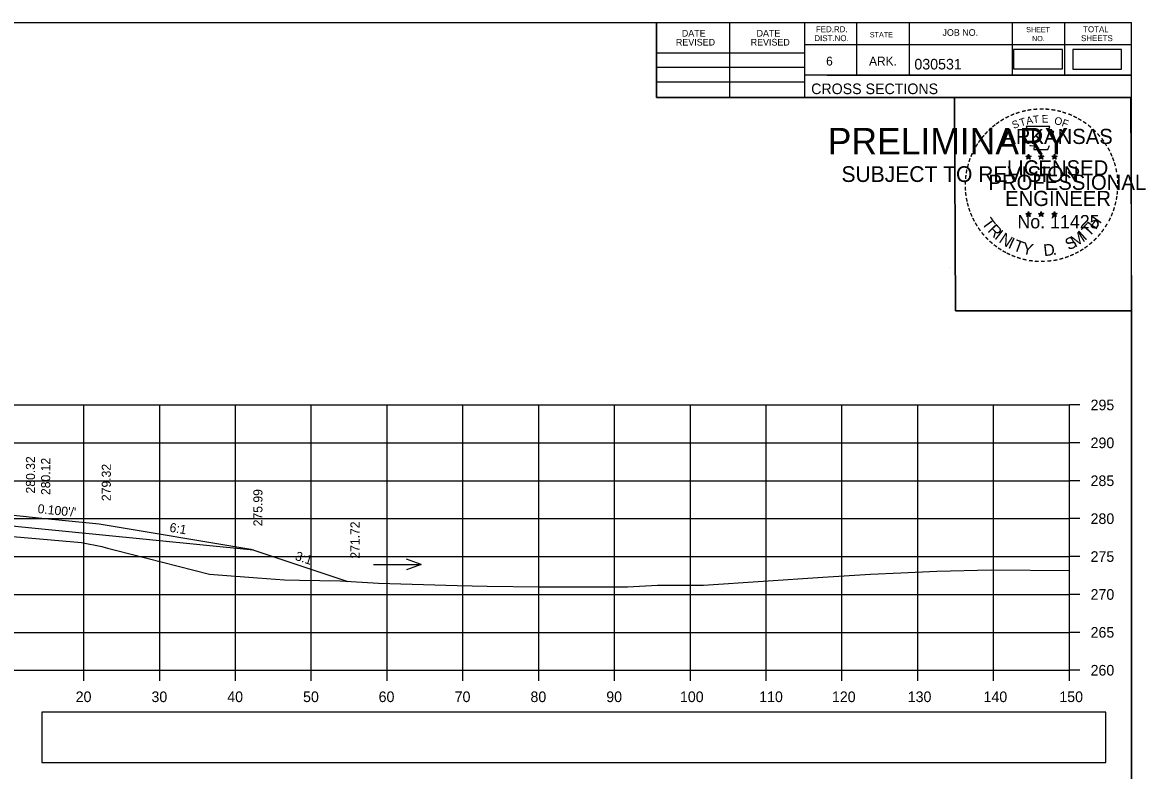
# Model space of a CAD drawing. Extents: x 285 to 4233, y -659 to 3710.
# Drawn here: x 2571.4 to 2719.6, y -19.8 to 78.9 of the extents above; entities that cross this region are included whole.
import ezdxf

# ---------------------------------------------------------------- set-up
doc = ezdxf.new("R2010")
doc.units = 0
for name, color, linetype in [('R_Alt Surface', 7, 'Continuous'), ('R_Axis', 7, 'Continuous'), ('R_Axis Annot', 7, 'Continuous'), ('R_Border', 7, 'Continuous'), ('R_Border PE', 7, 'Continuous'), ('R_Border Prem', 7, 'Continuous'), ('R_Exist Surface', 7, 'Continuous'), ('R_Fin Surface', 7, 'Continuous'), ('R_Grid', 7, 'Continuous'), ('R_No Plot', 7, 'Continuous'), ('R_Water Annot', 7, 'Continuous'), ('R_Xsect Elev', 7, 'Continuous'), ('R_Xsect Slope', 7, 'Continuous')]:
    doc.layers.add(name, color=color, linetype=linetype)

msp = doc.modelspace()

# ---------------------------------------------------------------- linework, layer by layer
at = {"layer": 'R_Alt Surface'}
msp.add_lwpolyline([(2514.93, 15.58), (2535.5, 15.99), (2573.5, 12.19), (2581.5, 11.39), (2601.86, 9.35)], dxfattribs=at)
at = {"layer": 'R_Axis'}
for p, q in [((2709.5, -6.52), (2709.5, 28.48)), ((2710.9, 28.48), (2709.5, 28.48)), ((2710.9, 23.48), (2709.5, 23.48)), ((2710.9, 18.48), (2709.5, 18.48)), ((2710.9, 13.48), (2709.5, 13.48)), ((2710.9, 8.48), (2709.5, 8.48)), ((2710.9, 3.48), (2709.5, 3.48)), ((2710.9, -1.52), (2709.5, -1.52)), ((2409.5, -6.52), (2709.5, -6.52)), ((2579.5, -7.92), (2579.5, -6.52)), ((2589.5, -7.92), (2589.5, -6.52)), ((2599.5, -7.92), (2599.5, -6.52)), ((2609.5, -7.92), (2609.5, -6.52)), ((2619.5, -7.92), (2619.5, -6.52)), ((2629.5, -7.92), (2629.5, -6.52)), ((2639.5, -7.92), (2639.5, -6.52)), ((2649.5, -7.92), (2649.5, -6.52)), ((2659.5, -7.92), (2659.5, -6.52)), ((2669.5, -7.92), (2669.5, -6.52)), ((2679.5, -7.92), (2679.5, -6.52)), ((2689.5, -7.92), (2689.5, -6.52)), ((2699.5, -7.92), (2699.5, -6.52)), ((2709.5, -7.92), (2709.5, -6.52)), ((2710.9, -6.52), (2709.5, -6.52))]:
    msp.add_line(p, q, dxfattribs=at)
at = {"layer": 'R_Axis Annot'}
for points in [[(2702.12, 72.81), (2708.58, 72.81), (2708.58, 75.37), (2702.12, 75.37)], [(2709.94, 72.8), (2716.4, 72.8), (2716.4, 75.36), (2709.94, 75.36)], [(2573.96, -18.71), (2714.32, -18.71), (2714.32, -12.06), (2573.96, -12.06)]]:
    msp.add_lwpolyline(points, close=True, dxfattribs=at)
at = {"layer": 'R_Border'}
for p, q in [((2401.5, 78.94), (2717.68, 78.94)), ((2655.04, 69.06), (2655.04, 78.94)), ((2664.72, 69.06), (2664.72, 78.94)), ((2674.58, 78.94), (2674.58, 69.06)), ((2681.42, 78.94), (2681.42, 72)), ((2688.36, 78.94), (2688.36, 72)), ((2701.94, 78.94), (2701.94, 72)), ((2708.88, 78.94), (2708.88, 72)), ((2717.68, -126.52), (2717.68, 78.94)), ((2717.68, 76), (2674.58, 76)), ((2717.68, 76.02), (2717.68, 76.02)), ((2655.04, 74.92), (2674.58, 74.92)), ((2655.04, 73.06), (2674.58, 73.06)), ((2655.04, 71.12), (2674.58, 71.12)), ((2717.68, 72), (2674.58, 72)), ((2677.54, 72), (2717.68, 72)), ((2717.68, 69.06), (2655.04, 69.06))]:
    msp.add_line(p, q, dxfattribs=at)
at = {"layer": 'R_Border PE'}
for p, q in [((2703.77, 61.32), (2704.11, 61.21)), ((2703.77, 61.32), (2704.02, 61.27)), ((2703.77, 61.32), (2704, 61.2)), ((2703.9, 60.91), (2704.11, 61.21)), ((2703.9, 60.91), (2704.02, 61.16)), ((2703.9, 60.91), (2704.11, 61.13)), ((2704.11, 61.57), (2704.07, 61.32)), ((2704.11, 61.21), (2704.11, 61.57)), ((2704.11, 61.57), (2704.16, 61.32)), ((2704.46, 61.32), (2704.11, 61.21)), ((2704.33, 60.91), (2704.11, 61.21)), ((2704.33, 60.91), (2704.11, 61.13)), ((2704.46, 61.32), (2704.18, 61.27)), ((2704.33, 60.91), (2704.19, 61.2)), ((2704.46, 61.32), (2704.26, 61.22)), ((2705.44, 61.32), (2705.78, 61.21)), ((2705.44, 61.32), (2705.69, 61.27)), ((2705.44, 61.32), (2705.67, 61.2)), ((2705.57, 60.91), (2705.78, 61.21)), ((2705.57, 60.91), (2705.69, 61.16)), ((2705.57, 60.91), (2705.78, 61.13)), ((2705.78, 61.57), (2705.74, 61.32)), ((2705.78, 61.21), (2705.78, 61.57)), ((2705.78, 61.57), (2705.83, 61.32)), ((2706.13, 61.32), (2705.78, 61.21)), ((2706, 60.91), (2705.78, 61.21)), ((2706, 60.91), (2705.78, 61.13)), ((2706.13, 61.32), (2705.85, 61.27)), ((2706, 60.91), (2705.86, 61.2)), ((2706.13, 61.32), (2705.93, 61.22)), ((2707.2, 61.31), (2707.55, 61.2)), ((2707.2, 61.31), (2707.45, 61.26)), ((2707.2, 61.31), (2707.44, 61.19)), ((2707.33, 60.9), (2707.55, 61.2)), ((2707.33, 60.9), (2707.46, 61.14)), ((2707.33, 60.9), (2707.55, 61.12)), ((2707.55, 61.56), (2707.51, 61.31)), ((2707.55, 61.2), (2707.55, 61.56)), ((2707.55, 61.56), (2707.6, 61.31)), ((2707.9, 61.31), (2707.55, 61.2)), ((2707.76, 60.9), (2707.55, 61.2)), ((2707.76, 60.9), (2707.55, 61.11)), ((2707.9, 61.31), (2707.61, 61.26)), ((2707.76, 60.9), (2707.62, 61.19)), ((2707.9, 61.31), (2707.69, 61.21)), ((2703.76, 53.75), (2704.11, 53.64)), ((2703.76, 53.75), (2704.01, 53.7)), ((2703.76, 53.75), (2704, 53.62)), ((2703.89, 53.34), (2704.11, 53.64)), ((2703.89, 53.34), (2704.02, 53.58)), ((2703.89, 53.34), (2704.11, 53.56)), ((2704.11, 54), (2704.07, 53.75)), ((2704.11, 53.64), (2704.11, 54)), ((2704.11, 54), (2704.16, 53.75)), ((2704.46, 53.75), (2704.11, 53.64)), ((2704.32, 53.34), (2704.11, 53.64)), ((2704.32, 53.34), (2704.11, 53.55)), ((2704.46, 53.75), (2704.17, 53.7)), ((2704.32, 53.34), (2704.19, 53.63)), ((2704.46, 53.75), (2704.25, 53.64)), ((2705.43, 53.75), (2705.78, 53.64)), ((2705.43, 53.75), (2705.68, 53.7)), ((2705.43, 53.75), (2705.67, 53.62)), ((2705.56, 53.34), (2705.78, 53.64)), ((2705.56, 53.34), (2705.69, 53.58)), ((2705.56, 53.34), (2705.78, 53.56)), ((2705.78, 54), (2705.74, 53.75)), ((2705.78, 53.64), (2705.78, 54)), ((2705.78, 54), (2705.83, 53.75)), ((2706.13, 53.75), (2705.78, 53.64)), ((2705.99, 53.34), (2705.78, 53.64)), ((2705.99, 53.34), (2705.78, 53.55)), ((2706.13, 53.75), (2705.84, 53.7)), ((2705.99, 53.34), (2705.86, 53.63)), ((2706.13, 53.75), (2705.92, 53.64)), ((2707.2, 53.74), (2707.55, 53.63)), ((2707.2, 53.74), (2707.45, 53.69)), ((2707.2, 53.74), (2707.43, 53.61)), ((2707.33, 53.33), (2707.55, 53.63)), ((2707.33, 53.33), (2707.46, 53.57)), ((2707.33, 53.33), (2707.54, 53.55)), ((2707.55, 53.99), (2707.51, 53.74)), ((2707.76, 53.33), (2707.54, 53.54)), ((2707.55, 53.63), (2707.55, 53.99)), ((2707.55, 53.99), (2707.6, 53.74)), ((2707.89, 53.74), (2707.55, 53.63)), ((2707.76, 53.33), (2707.55, 53.63)), ((2707.89, 53.74), (2707.61, 53.69)), ((2707.76, 53.33), (2707.62, 53.62)), ((2707.89, 53.74), (2707.69, 53.63))]:
    msp.add_line(p, q, dxfattribs=at)
for points in [[(2703.81, 65.2), (2704.08, 64.37)], [(2707.32, 64.28), (2707.46, 64.56), (2706.77, 64.54), (2706.92, 65.2), (2703.81, 65.2)], [(2704.3, 62.77), (2704.3, 62.69), (2704.86, 62.67), (2704.81, 62.2), (2706.68, 62.2), (2706.88, 62.73)], [(2704.11, 61.57), (2704.33, 60.91), (2703.77, 61.32), (2704.46, 61.32), (2703.9, 60.91), (2704.11, 61.57)], [(2705.78, 61.57), (2706, 60.91), (2705.44, 61.32), (2706.13, 61.32), (2705.57, 60.91), (2705.78, 61.57)], [(2707.55, 61.56), (2707.76, 60.9), (2707.2, 61.31), (2707.9, 61.31), (2707.33, 60.9), (2707.55, 61.56)], [(2704.11, 54), (2704.32, 53.34), (2703.76, 53.75), (2704.46, 53.75), (2703.89, 53.34), (2704.11, 54)], [(2705.78, 54), (2705.99, 53.34), (2705.43, 53.75), (2706.13, 53.75), (2705.56, 53.34), (2705.78, 54)], [(2707.55, 53.99), (2707.76, 53.33), (2707.2, 53.74), (2707.89, 53.74), (2707.33, 53.33), (2707.55, 53.99)]]:
    msp.add_lwpolyline(points, dxfattribs=at)
for centre, radius in [((2704.11, 61.21), 0.172), ((2704.11, 61.21), 0.145), ((2704.11, 61.21), 0.116), ((2704.11, 61.21), 0.0991), ((2704.11, 61.21), 0.0747), ((2704.11, 61.21), 0.0495), ((2704.11, 61.21), 0.0296), ((2705.78, 61.21), 0.172), ((2705.78, 61.21), 0.145), ((2705.78, 61.21), 0.116), ((2705.78, 61.21), 0.0991), ((2705.78, 61.21), 0.0747), ((2705.78, 61.21), 0.0495), ((2705.78, 61.21), 0.0296), ((2707.55, 61.2), 0.172), ((2707.55, 61.2), 0.145), ((2707.55, 61.2), 0.116), ((2707.55, 61.2), 0.0991), ((2707.55, 61.2), 0.0747), ((2707.55, 61.2), 0.0495), ((2707.55, 61.2), 0.0296), ((2704.11, 53.63), 0.172), ((2704.11, 53.63), 0.145), ((2704.11, 53.63), 0.116), ((2704.11, 53.63), 0.0991), ((2704.11, 53.63), 0.0747), ((2704.11, 53.63), 0.0495), ((2704.11, 53.63), 0.0296), ((2705.78, 53.63), 0.172), ((2705.78, 53.63), 0.145), ((2705.78, 53.63), 0.116), ((2705.78, 53.63), 0.0991), ((2705.78, 53.63), 0.0747), ((2705.78, 53.63), 0.0495), ((2705.78, 53.63), 0.0296), ((2707.55, 53.62), 0.172), ((2707.55, 53.62), 0.145), ((2707.55, 53.62), 0.116), ((2707.55, 53.62), 0.0991), ((2707.55, 53.62), 0.0747), ((2707.55, 53.62), 0.0495), ((2707.55, 53.62), 0.0296)]:
    msp.add_circle(centre, radius, dxfattribs=at)
at = {"layer": 'R_Exist Surface'}
msp.add_lwpolyline([(2568.57, 11.24), (2574.18, 10.77), (2579.2, 10.35), (2581.88, 9.79), (2582, 9.77), (2582.63, 9.6), (2583.65, 9.34), (2596.08, 6.17), (2602.41, 5.68), (2605.94, 5.42), (2607.96, 5.37), (2613.32, 5.26), (2618.36, 4.95), (2628.76, 4.67), (2632.68, 4.59), (2639.62, 4.48), (2644.41, 4.48), (2651.2, 4.48), (2655.18, 4.7), (2661.22, 4.71), (2676.96, 5.77), (2683.26, 6.15), (2687.27, 6.33), (2692.03, 6.55), (2699.2, 6.72), (2709.5, 6.66)], dxfattribs=at)
at = {"layer": 'R_Fin Surface'}
msp.add_lwpolyline([(2485.98, 7.5), (2505.5, 14), (2529.5, 18), (2535.5, 17.4), (2547.5, 16.2), (2571.5, 13.8), (2573.5, 13.6), (2581.5, 12.8), (2601.5, 9.47), (2614.31, 5.2)], dxfattribs=at)
at = {"layer": 'R_Grid'}
for p, q in [((2409.5, 28.48), (2709.5, 28.48)), ((2579.5, -6.52), (2579.5, 28.48)), ((2589.5, -6.52), (2589.5, 28.48)), ((2599.5, -6.52), (2599.5, 28.48)), ((2609.5, -6.52), (2609.5, 28.48)), ((2619.5, -6.52), (2619.5, 28.48)), ((2629.5, -6.52), (2629.5, 28.48)), ((2639.5, -6.52), (2639.5, 28.48)), ((2649.5, -6.52), (2649.5, 28.48)), ((2659.5, -6.52), (2659.5, 28.48)), ((2669.5, -6.52), (2669.5, 28.48)), ((2679.5, -6.52), (2679.5, 28.48)), ((2689.5, -6.52), (2689.5, 28.48)), ((2699.5, -6.52), (2699.5, 28.48)), ((2709.5, -6.52), (2709.5, 28.48)), ((2409.5, 23.48), (2709.5, 23.48)), ((2409.5, 18.48), (2709.5, 18.48)), ((2409.5, 13.48), (2709.5, 13.48)), ((2409.5, 8.48), (2709.5, 8.48)), ((2409.5, 3.48), (2709.5, 3.48)), ((2409.5, -1.52), (2709.5, -1.52)), ((2409.5, -6.52), (2709.5, -6.52))]:
    msp.add_line(p, q, dxfattribs=at)
at = {"layer": 'R_No Plot'}
msp.add_line((2693.72, 46.61), (2693.72, 46.61), dxfattribs=at)
for points in [[(2635.42, 78.94), (2655.04, 78.94), (2655.04, 69.06), (2671.15, 69.06), (2694.35, 69.06), (2694.47, 40.91), (2717.68, 40.91), (2717.68, -126.52), (2401.5, -126.52), (2401.5, 78.94)], [(2694.35, 69.06), (2717.56, 69.06), (2717.68, 40.91), (2694.47, 40.91)]]:
    msp.add_lwpolyline(points, close=True, dxfattribs=at)
at = {"layer": 'R_Water Annot'}
for p, q in [((2617.7, 7.42), (2623.98, 7.42)), ((2623.98, 7.42), (2622.06, 8.12)), ((2623.98, 7.42), (2622.06, 6.72))]:
    msp.add_line(p, q, dxfattribs=at)

# ---------------------------------------------------------------- texts
at = {"layer": 'R_Axis Annot'}
for s, p in [('295', (2712.3, 27.78)), ('290', (2712.3, 22.78)), ('285', (2712.3, 17.78)), ('280', (2712.3, 12.78)), ('275', (2712.3, 7.78)), ('270', (2712.3, 2.78)), ('265', (2712.3, -2.22)), ('260', (2712.3, -7.22)), ('20', (2578.41, -10.72)), ('30', (2588.41, -10.72)), ('40', (2598.41, -10.72)), ('50', (2608.41, -10.72)), ('60', (2618.38, -10.72)), ('70', (2628.41, -10.72)), ('80', (2638.41, -10.72)), ('90', (2648.41, -10.72)), ('100', (2658.13, -10.72)), ('110', (2668.58, -10.72)), ('120', (2678.18, -10.72)), ('130', (2688.18, -10.72)), ('140', (2698.18, -10.72)), ('150', (2708.18, -10.72))]:
    msp.add_text(s, height=1.4, dxfattribs=at).set_placement(p)
at = {"layer": 'R_Border'}
for s, height, p in [('DATE', 0.879, (2658.38, 77.08)), ('DATE', 0.879, (2668.24, 77.08)), ('DIST.NO.', 0.782, (2675.86, 76.48)), ('FED.RD.', 0.782, (2676.06, 77.66)), ('STATE', 0.684, (2683.18, 76.98)), ('JOB NO.', 0.879, (2692.76, 77.18)), ('SHEET', 0.684, (2703.8, 77.66)), ('NO.', 0.684, (2704.58, 76.48)), ('SHEETS', 0.782, (2711.04, 76.48)), ('TOTAL', 0.782, (2711.32, 77.66)), ('REVISED', 0.879, (2657.6, 75.9)), ('REVISED', 0.879, (2667.46, 75.9)), ('6', 1.17, (2677.42, 73.26)), ('ARK.', 1.172, (2683.08, 73.26)), ('030531', 1.4, (2689.06, 72.74)), ('CROSS SECTIONS', 1.4, (2675.44, 69.49))]:
    msp.add_text(s, height=height, rotation=360, dxfattribs=at).set_placement(p)
at = {"layer": 'R_Border PE'}
for s, height, rotation, p in [('-', 1.6, 24.3072, (2701.92, 66.06)), ('-', 1.6, 19.1761, (2702.55, 66.32)), ('-', 1.6, 13.6301, (2703.3, 66.57)), ('-', 1.6, 10.2193, (2703.98, 66.73)), ('T', 1, 6.0228, (2704.75, 65.62)), ('-', 1.6, 5.8968, (2704.71, 66.84)), ('-', 1.6, 0.1862, (2705.48, 66.91)), ('E', 1, 0.8323, (2705.86, 65.73)), ('-', 1.6, 357.743, (2706.21, 66.9)), ('-', 1.6, 352.1617, (2706.95, 66.84)), ('-', 1.6, 347.2049, (2707.67, 66.73)), ('-', 1.6, 342.3362, (2708.3, 66.57)), ('-', 1.6, 337.8551, (2709.04, 66.35)), ('-', 1.6, 334.1211, (2709.67, 66.08)), ('-', 1.6, 38.9507, (2699.64, 64.6)), ('-', 1.6, 36.2317, (2700.11, 64.97)), ('-', 1.6, 34.0636, (2700.69, 65.37)), ('-', 1.6, 28.7918, (2701.29, 65.74)), ('S', 1, 21.594, (2702.16, 64.88)), ('T', 1, 16.4036, (2703.08, 65.21)), ('A', 1, 11.2132, (2703.9, 65.46)), ('O', 1, 350.4515, (2707.46, 65.52)), ('F', 1, 340.0707, (2708.41, 65.3)), ('-', 1.6, 329.6409, (2710.25, 65.79)), ('-', 1.6, 325.8627, (2710.89, 65.43)), ('-', 1.6, 320.5297, (2711.5, 65.01)), ('-', 1.6, 50.6142, (2698.35, 63.21)), ('-', 1.6, 48.423, (2698.76, 63.7)), ('-', 1.6, 42.9622, (2699.2, 64.18)), ('ARKANSAS', 2, 360, (2700.66, 62.91)), ('-', 1.6, 315.5786, (2712.1, 64.52)), ('-', 1.6, 309.8797, (2712.67, 63.97)), ('-', 1.6, 306.6522, (2713.2, 63.37)), ('-', 1.6, 62.8713, (2697.3, 61.51)), ('-', 1.6, 58.0706, (2697.61, 62.12)), ('-', 1.6, 54.2325, (2697.94, 62.65)), ('-', 1.4, 303.6753, (2713.68, 62.8)), ('-', 1.6, 299.6684, (2714, 62.19)), ('-', 1.6, 72.3945, (2696.82, 60.27)), ('-', 1.6, 67.7743, (2697.04, 60.9)), ('LICENSED', 2, 360, (2701.26, 58.76)), ('DWB', 0.01, 360, (2704.1, 61.2)), ('DWB', 0.01, 360, (2705.77, 61.2)), ('DWB', 0.01, 360, (2707.54, 61.19)), ('-', 1.6, 294.6628, (2714.32, 61.58)), ('-', 1.6, 290.5728, (2714.58, 61)), ('-', 1.6, 81.2013, (2696.49, 58.84)), ('-', 1.6, 75.461, (2696.63, 59.55)), ('-', 1.6, 285.1233, (2714.82, 60.42)), ('-', 1.6, 280.5493, (2715.02, 59.68)), ('-', 1.6, 89.0622, (2696.39, 57.45)), ('-', 1.6, 85.1863, (2696.42, 58.15)), ('PROFESSIONAL', 2, 360, (2698.83, 56.86)), ('-', 1.6, 276.5962, (2715.18, 58.91)), ('-', 1.6, 274.3301, (2715.24, 58.19)), ('-', 1.6, 94.1959, (2696.43, 56.72)), ('-', 1.6, 98.9479, (2696.5, 56.05)), ('ENGINEER', 2, 360, (2701.02, 54.73)), ('-', 1.6, 263.5172, (2715.25, 56.89)), ('-', 1.6, 269.9407, (2715.27, 57.56)), ('-', 1.6, 101.7149, (2696.64, 55.32)), ('-', 1.6, 105.4578, (2696.8, 54.73)), ('-', 1.6, 255.7626, (2715.07, 55.56)), ('-', 1.6, 260.9953, (2715.18, 56.24)), ('-', 1.6, 109.0874, (2697.01, 54.1)), ('-', 1.6, 114.0643, (2697.27, 53.5)), ('T', 1.54, 306.0406, (2697.87, 52.47)), ('No. 11425', 1.757, 360, (2702.65, 51.78)), ('DWB', 0.01, 360, (2704.1, 53.63)), ('DWB', 0.01, 360, (2705.77, 53.63)), ('DWB', 0.01, 360, (2707.53, 53.62)), ('H', 1.54, 54.6088, (2712.99, 51.51)), ('-', 1.6, 247.8887, (2714.67, 54.17)), ('-', 1.6, 252.8681, (2714.89, 54.84)), ('-', 1.6, 115.7289, (2697.57, 52.88)), ('-', 1.6, 120.4471, (2697.93, 52.3)), ('-', 1.6, 125.8934, (2698.33, 51.73)), ('R', 1.54, 314.005, (2698.63, 51.43)), ('T', 1.54, 46.6444, (2712.1, 50.57)), ('-', 1.6, 239.0712, (2714.01, 52.79)), ('-', 1.6, 244.6197, (2714.41, 53.54)), ('-', 1.6, 130.7181, (2698.79, 51.18)), ('-', 1.6, 134.2238, (2699.31, 50.64)), ('I', 1.54, 321.9694, (2699.53, 50.49)), ('N', 1.54, 326.5002, (2700.1, 50.02)), ('I', 1.54, 335.3603, (2701.31, 49.24)), ('S', 1.54, 26.9312, (2709.42, 48.84)), ('M', 1.54, 32.6563, (2710.26, 49.24)), ('I', 1.54, 42.1136, (2711.54, 50.09)), ('-', 1.6, 225.7653, (2712.7, 51)), ('-', 1.6, 231.2538, (2713.18, 51.57)), ('-', 1.6, 233.8452, (2713.61, 52.13)), ('-', 1.6, 138.9338, (2699.84, 50.17)), ('-', 1.6, 144.6463, (2700.39, 49.77)), ('-', 1.6, 148.0898, (2700.95, 49.4)), ('-', 1.6, 151.5704, (2701.53, 49.07)), ('T', 1.54, 339.8912, (2701.97, 48.91)), ('Y', 1.54, 347.8556, (2703.19, 48.46)), ('D', 1.54, 6.3969, (2706.17, 48.1)), ('-', 1.6, 212.2491, (2711.1, 49.64)), ('-', 1.6, 215.7363, (2711.63, 50.02)), ('-', 1.6, 221.0851, (2712.18, 50.5)), ('-', 1.6, 154.6002, (2702.05, 48.82)), ('-', 1.6, 158.5612, (2702.68, 48.57)), ('-', 1.6, 162.7983, (2703.36, 48.36)), ('-', 1.6, 167.5555, (2704.08, 48.19)), ('-', 1.6, 173.1155, (2704.85, 48.08)), ('-', 1.6, 176.5183, (2705.6, 48.03)), ('-', 1.6, 181.5918, (2706.34, 48.05)), ('-', 1.6, 185.8167, (2707.15, 48.13)), ('-', 1.6, 191.2858, (2707.89, 48.26)), ('.', 1.54, 13.7642, (2707.36, 48.23)), ('-', 1.6, 195.4743, (2708.62, 48.46)), ('-', 1.6, 200.7184, (2709.29, 48.7)), ('-', 1.6, 204.2516, (2709.91, 48.97)), ('-', 1.6, 207.3568, (2710.54, 49.29))]:
    msp.add_text(s, height=height, rotation=rotation, dxfattribs=at).set_placement(p)
at = {"layer": 'R_Border Prem'}
for s, height, p in [('PRELIMINARY', 3.5, (2677.63, 61.53)), ('DWB', 0.01, (2678.38, 63.38)), ('SUBJECT TO REVISION', 2.0751, (2679.44, 57.9))]:
    msp.add_text(s, height=height, rotation=360, dxfattribs=at).set_placement(p)
at = {"layer": 'R_Xsect Elev'}
for s, p in [('280.32', (2573.05, 16.8)), ('280.12', (2575.05, 16.6)), ('279.32', (2583.05, 15.8)), ('275.99', (2603.05, 12.47)), ('271.72', (2615.86, 8.2))]:
    msp.add_text(s, height=1.2, rotation=90, dxfattribs=at).set_placement(p)
at = {"layer": 'R_Xsect Slope'}
for s, rotation, p in [("0.100'/'", 354.2894, (2573.35, 14.22)), ('6:1', 350.5377, (2590.73, 11.77)), ('3:1', 341.5651, (2607.27, 8.07))]:
    msp.add_text(s, height=1.2, rotation=rotation, dxfattribs=at).set_placement(p)

doc.saveas('drawing.dxf')
